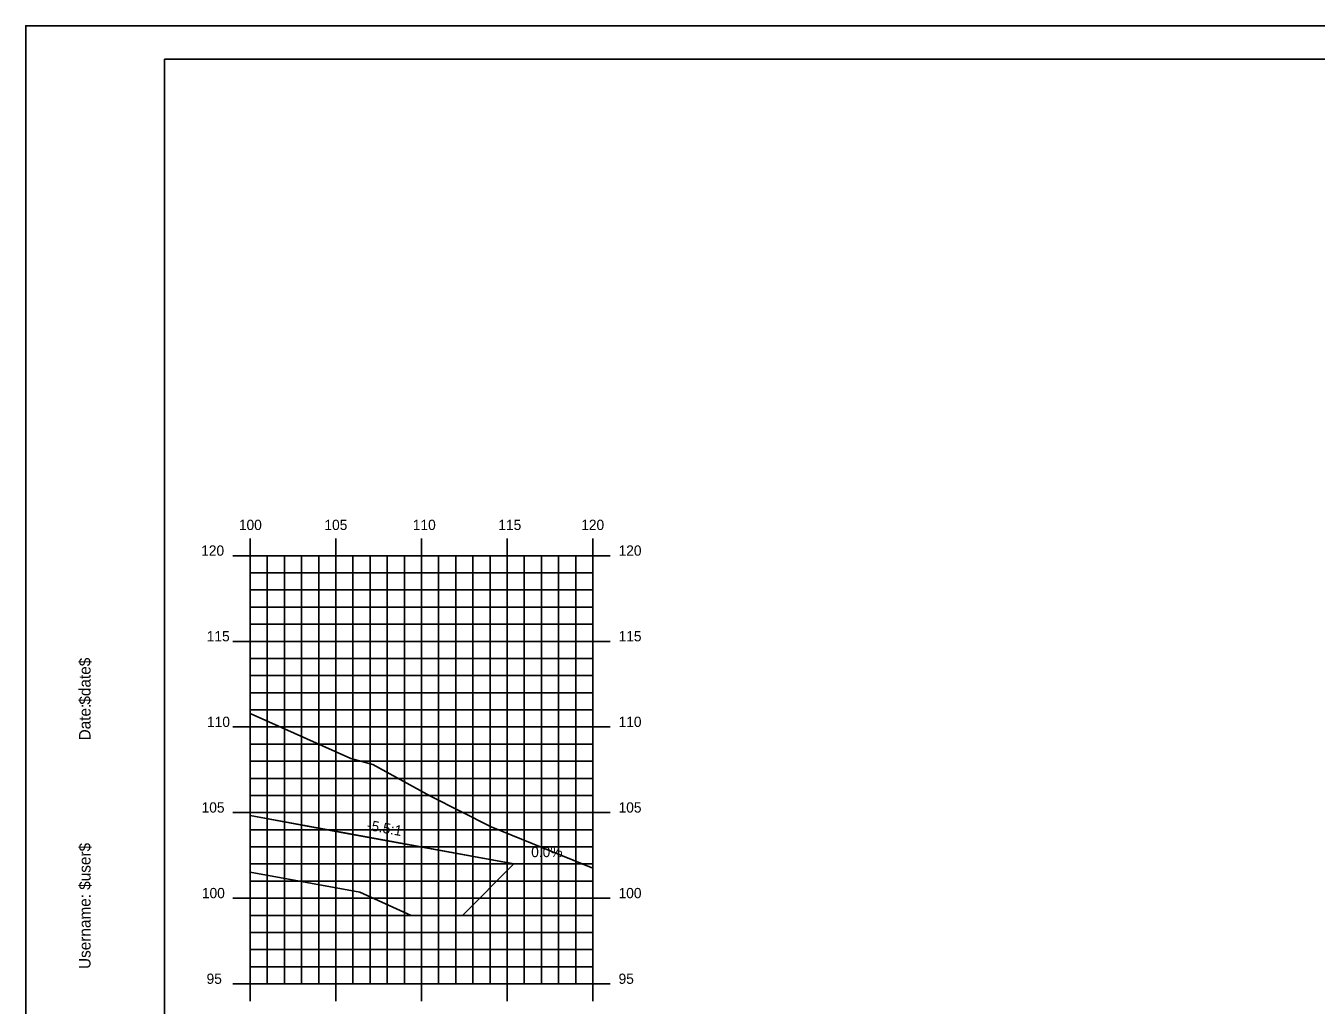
# Model space of a CAD drawing. Extents: x 850598 to 870284, y 366541 to 366651.
# Drawn here: x 858359.3 to 858434.6, y 366594 to 366651.2 of the extents above; entities that cross this region are included whole.
import ezdxf

# ---------------------------------------------------------------- set-up
doc = ezdxf.new("R2010")
doc.units = 0
for name, color, linetype in [('ANNOTATION', 7, 'Continuous'), ('BORDER', 7, 'Continuous'), ('D_Drainage_RipRap', 7, 'Continuous'), ('D_Roadway_Centerline', 7, 'Continuous'), ('D_Roadway_SlopeLines', 7, 'Continuous'), ('H_V ANNOTATION', 7, 'Continuous'), ('MAJOR', 7, 'Continuous'), ('MINOR', 7, 'Continuous'), ('PLOT BOUNDARY', 7, 'Continuous'), ('S_Roadway_Centerline', 7, 'Continuous')]:
    doc.layers.add(name, color=color, linetype=linetype)

msp = doc.modelspace()

# ---------------------------------------------------------------- linework, layer by layer
at = {"layer": 'BORDER'}
for p, q in [((858527.376, 366649.225), (858367.376, 366649.225)), ((858367.376, 366649.225), (858367.376, 366544.225))]:
    msp.add_line(p, q, dxfattribs=at)
at = {"layer": 'D_Drainage_RipRap'}
msp.add_lwpolyline([(858372.376, 366601.754), (858372.376, 366605.046), (858377.91, 366604.032), (858387.772, 366602.225), (858384.772, 366599.225), (858381.772, 366599.225), (858378.772, 366600.582)], close=True, dxfattribs=at)
at = {"layer": 'D_Roadway_Centerline'}
msp.add_lwpolyline([(858372.376, 366605.046), (858377.91, 366604.032), (858387.772, 366602.225), (858391.772, 366602.225)], dxfattribs=at)
at = {"layer": 'D_Roadway_SlopeLines'}
msp.add_lwpolyline([(858372.376, 366605.046), (858387.772, 366602.225)], dxfattribs=at)
at = {"layer": 'MAJOR'}
for p, q in [((858372.376, 366621.227), (858372.376, 366620.225)), ((858372.376, 366621.227), (858372.376, 366620.225)), ((858377.376, 366621.227), (858377.376, 366620.225)), ((858377.376, 366621.227), (858377.376, 366620.225)), ((858382.376, 366621.227), (858382.376, 366620.225)), ((858382.376, 366621.227), (858382.376, 366620.225)), ((858387.376, 366621.227), (858387.376, 366620.225)), ((858387.376, 366621.227), (858387.376, 366620.225)), ((858392.376, 366621.227), (858392.376, 366620.225)), ((858392.376, 366621.227), (858392.376, 366620.225)), ((858371.374, 366620.225), (858372.376, 366620.225)), ((858371.374, 366620.225), (858372.376, 366620.225)), ((858372.376, 366620.225), (858392.376, 366620.225)), ((858372.376, 366595.225), (858372.376, 366620.225)), ((858372.376, 366595.225), (858372.376, 366620.225)), ((858372.376, 366620.225), (858392.376, 366620.225)), ((858372.376, 366620.225), (858392.376, 366620.225)), ((858372.376, 366595.225), (858372.376, 366620.225)), ((858372.376, 366595.225), (858372.376, 366620.225)), ((858372.376, 366620.225), (858392.376, 366620.225)), ((858377.376, 366595.225), (858377.376, 366620.225)), ((858377.376, 366595.225), (858377.376, 366620.225)), ((858382.376, 366595.225), (858382.376, 366620.225)), ((858382.376, 366595.225), (858382.376, 366620.225)), ((858387.376, 366595.225), (858387.376, 366620.225)), ((858387.376, 366595.225), (858387.376, 366620.225)), ((858393.378, 366620.225), (858391.374, 366620.225)), ((858393.378, 366620.225), (858391.374, 366620.225)), ((858392.376, 366595.225), (858392.376, 366620.225)), ((858392.376, 366595.225), (858392.376, 366620.225)), ((858392.376, 366595.225), (858392.376, 366620.225)), ((858392.376, 366595.225), (858392.376, 366620.225)), ((858371.374, 366615.225), (858372.376, 366615.225)), ((858371.374, 366615.225), (858372.376, 366615.225)), ((858372.376, 366615.225), (858392.376, 366615.225)), ((858372.376, 366615.225), (858392.376, 366615.225)), ((858393.378, 366615.225), (858391.374, 366615.225)), ((858393.378, 366615.225), (858391.374, 366615.225)), ((858371.374, 366610.225), (858372.376, 366610.225)), ((858371.374, 366610.225), (858372.376, 366610.225)), ((858372.376, 366610.225), (858392.376, 366610.225)), ((858372.376, 366610.225), (858392.376, 366610.225)), ((858393.378, 366610.225), (858391.374, 366610.225)), ((858393.378, 366610.225), (858391.374, 366610.225)), ((858371.374, 366605.225), (858372.376, 366605.225)), ((858371.374, 366605.225), (858372.376, 366605.225)), ((858372.376, 366605.225), (858392.376, 366605.225)), ((858372.376, 366605.225), (858392.376, 366605.225)), ((858393.378, 366605.225), (858391.374, 366605.225)), ((858393.378, 366605.225), (858391.374, 366605.225)), ((858371.374, 366600.225), (858372.376, 366600.225)), ((858371.374, 366600.225), (858372.376, 366600.225)), ((858372.376, 366600.225), (858392.376, 366600.225)), ((858372.376, 366600.225), (858392.376, 366600.225)), ((858393.378, 366600.225), (858391.374, 366600.225)), ((858393.378, 366600.225), (858391.374, 366600.225)), ((858371.374, 366595.225), (858372.376, 366595.225)), ((858371.374, 366595.225), (858372.376, 366595.225)), ((858372.376, 366595.225), (858392.376, 366595.225)), ((858372.376, 366595.225), (858392.376, 366595.225)), ((858372.376, 366594.223), (858372.376, 366595.225)), ((858372.376, 366595.225), (858392.376, 366595.225)), ((858372.376, 366595.225), (858392.376, 366595.225)), ((858372.376, 366594.223), (858372.376, 366595.225)), ((858377.376, 366594.223), (858377.376, 366595.225)), ((858377.376, 366594.223), (858377.376, 366595.225)), ((858382.376, 366594.223), (858382.376, 366595.225)), ((858382.376, 366594.223), (858382.376, 366595.225)), ((858387.376, 366594.223), (858387.376, 366595.225)), ((858387.376, 366594.223), (858387.376, 366595.225)), ((858393.378, 366595.225), (858391.374, 366595.225)), ((858393.378, 366595.225), (858391.374, 366595.225)), ((858392.376, 366594.223), (858392.376, 366595.225)), ((858392.376, 366594.223), (858392.376, 366595.225))]:
    msp.add_line(p, q, dxfattribs=at)
at = {"layer": 'MINOR'}
for p, q in [((858373.376, 366595.225), (858373.376, 366620.225)), ((858373.376, 366595.225), (858373.376, 366620.225)), ((858374.376, 366595.225), (858374.376, 366620.225)), ((858374.376, 366595.225), (858374.376, 366620.225)), ((858375.376, 366595.225), (858375.376, 366620.225)), ((858375.376, 366595.225), (858375.376, 366620.225)), ((858376.376, 366595.225), (858376.376, 366620.225)), ((858376.376, 366595.225), (858376.376, 366620.225)), ((858378.376, 366595.225), (858378.376, 366620.225)), ((858378.376, 366595.225), (858378.376, 366620.225)), ((858379.376, 366595.225), (858379.376, 366620.225)), ((858379.376, 366595.225), (858379.376, 366620.225)), ((858380.376, 366595.225), (858380.376, 366620.225)), ((858380.376, 366595.225), (858380.376, 366620.225)), ((858381.376, 366595.225), (858381.376, 366620.225)), ((858381.376, 366595.225), (858381.376, 366620.225)), ((858383.376, 366595.225), (858383.376, 366620.225)), ((858383.376, 366595.225), (858383.376, 366620.225)), ((858384.376, 366595.225), (858384.376, 366620.225)), ((858384.376, 366595.225), (858384.376, 366620.225)), ((858385.376, 366595.225), (858385.376, 366620.225)), ((858385.376, 366595.225), (858385.376, 366620.225)), ((858386.376, 366595.225), (858386.376, 366620.225)), ((858386.376, 366595.225), (858386.376, 366620.225)), ((858388.376, 366595.225), (858388.376, 366620.225)), ((858388.376, 366595.225), (858388.376, 366620.225)), ((858389.376, 366595.225), (858389.376, 366620.225)), ((858389.376, 366595.225), (858389.376, 366620.225)), ((858390.376, 366595.225), (858390.376, 366620.225)), ((858390.376, 366595.225), (858390.376, 366620.225)), ((858391.376, 366595.225), (858391.376, 366620.225)), ((858391.376, 366595.225), (858391.376, 366620.225)), ((858372.376, 366619.225), (858392.376, 366619.225)), ((858372.376, 366619.225), (858373.378, 366619.225)), ((858372.376, 366619.225), (858392.376, 366619.225)), ((858372.376, 366619.225), (858373.378, 366619.225)), ((858392.376, 366619.225), (858391.374, 366619.225)), ((858392.376, 366619.225), (858391.374, 366619.225)), ((858372.376, 366618.225), (858392.376, 366618.225)), ((858372.376, 366618.225), (858373.378, 366618.225)), ((858372.376, 366618.225), (858392.376, 366618.225)), ((858372.376, 366618.225), (858373.378, 366618.225)), ((858392.376, 366618.225), (858391.374, 366618.225)), ((858392.376, 366618.225), (858391.374, 366618.225)), ((858372.376, 366617.225), (858392.376, 366617.225)), ((858372.376, 366617.225), (858373.378, 366617.225)), ((858372.376, 366617.225), (858392.376, 366617.225)), ((858372.376, 366617.225), (858373.378, 366617.225)), ((858392.376, 366617.225), (858391.374, 366617.225)), ((858392.376, 366617.225), (858391.374, 366617.225)), ((858372.376, 366616.225), (858392.376, 366616.225)), ((858372.376, 366616.225), (858373.378, 366616.225)), ((858372.376, 366616.225), (858392.376, 366616.225)), ((858372.376, 366616.225), (858373.378, 366616.225)), ((858392.376, 366616.225), (858391.374, 366616.225)), ((858392.376, 366616.225), (858391.374, 366616.225)), ((858372.376, 366614.225), (858392.376, 366614.225)), ((858372.376, 366614.225), (858373.378, 366614.225)), ((858372.376, 366614.225), (858392.376, 366614.225)), ((858372.376, 366614.225), (858373.378, 366614.225)), ((858392.376, 366614.225), (858391.374, 366614.225)), ((858392.376, 366614.225), (858391.374, 366614.225)), ((858372.376, 366613.225), (858392.376, 366613.225)), ((858372.376, 366613.225), (858373.378, 366613.225)), ((858372.376, 366613.225), (858392.376, 366613.225)), ((858372.376, 366613.225), (858373.378, 366613.225)), ((858392.376, 366613.225), (858391.374, 366613.225)), ((858392.376, 366613.225), (858391.374, 366613.225)), ((858372.376, 366612.225), (858392.376, 366612.225)), ((858372.376, 366612.225), (858373.378, 366612.225)), ((858372.376, 366612.225), (858392.376, 366612.225)), ((858372.376, 366612.225), (858373.378, 366612.225)), ((858392.376, 366612.225), (858391.374, 366612.225)), ((858392.376, 366612.225), (858391.374, 366612.225)), ((858372.376, 366611.225), (858392.376, 366611.225)), ((858372.376, 366611.225), (858373.378, 366611.225)), ((858372.376, 366611.225), (858392.376, 366611.225)), ((858372.376, 366611.225), (858373.378, 366611.225)), ((858392.376, 366611.225), (858391.374, 366611.225)), ((858392.376, 366611.225), (858391.374, 366611.225)), ((858372.376, 366609.225), (858392.376, 366609.225)), ((858372.376, 366609.225), (858373.378, 366609.225)), ((858372.376, 366609.225), (858392.376, 366609.225)), ((858372.376, 366609.225), (858373.378, 366609.225)), ((858392.376, 366609.225), (858391.374, 366609.225)), ((858392.376, 366609.225), (858391.374, 366609.225)), ((858372.376, 366608.225), (858392.376, 366608.225)), ((858372.376, 366608.225), (858373.378, 366608.225)), ((858372.376, 366608.225), (858392.376, 366608.225)), ((858372.376, 366608.225), (858373.378, 366608.225)), ((858392.376, 366608.225), (858391.374, 366608.225)), ((858392.376, 366608.225), (858391.374, 366608.225)), ((858372.376, 366607.225), (858392.376, 366607.225)), ((858372.376, 366607.225), (858373.378, 366607.225)), ((858372.376, 366607.225), (858392.376, 366607.225)), ((858372.376, 366607.225), (858373.378, 366607.225)), ((858392.376, 366607.225), (858391.374, 366607.225)), ((858392.376, 366607.225), (858391.374, 366607.225)), ((858372.376, 366606.225), (858392.376, 366606.225)), ((858372.376, 366606.225), (858373.378, 366606.225)), ((858372.376, 366606.225), (858392.376, 366606.225)), ((858372.376, 366606.225), (858373.378, 366606.225)), ((858392.376, 366606.225), (858391.374, 366606.225)), ((858392.376, 366606.225), (858391.374, 366606.225)), ((858372.376, 366604.225), (858392.376, 366604.225)), ((858372.376, 366604.225), (858373.378, 366604.225)), ((858372.376, 366604.225), (858392.376, 366604.225)), ((858372.376, 366604.225), (858373.378, 366604.225)), ((858392.376, 366604.225), (858391.374, 366604.225)), ((858392.376, 366604.225), (858391.374, 366604.225)), ((858372.376, 366603.225), (858392.376, 366603.225)), ((858372.376, 366603.225), (858373.378, 366603.225)), ((858372.376, 366603.225), (858392.376, 366603.225)), ((858372.376, 366603.225), (858373.378, 366603.225)), ((858392.376, 366603.225), (858391.374, 366603.225)), ((858392.376, 366603.225), (858391.374, 366603.225)), ((858372.376, 366602.225), (858392.376, 366602.225)), ((858372.376, 366602.225), (858373.378, 366602.225)), ((858372.376, 366602.225), (858392.376, 366602.225)), ((858372.376, 366602.225), (858373.378, 366602.225)), ((858392.376, 366602.225), (858391.374, 366602.225)), ((858392.376, 366602.225), (858391.374, 366602.225)), ((858372.376, 366601.225), (858392.376, 366601.225)), ((858372.376, 366601.225), (858373.378, 366601.225)), ((858372.376, 366601.225), (858392.376, 366601.225)), ((858372.376, 366601.225), (858373.378, 366601.225)), ((858392.376, 366601.225), (858391.374, 366601.225)), ((858392.376, 366601.225), (858391.374, 366601.225)), ((858372.376, 366599.225), (858392.376, 366599.225)), ((858372.376, 366599.225), (858373.378, 366599.225)), ((858372.376, 366599.225), (858392.376, 366599.225)), ((858372.376, 366599.225), (858373.378, 366599.225)), ((858392.376, 366599.225), (858391.374, 366599.225)), ((858392.376, 366599.225), (858391.374, 366599.225)), ((858372.376, 366598.225), (858392.376, 366598.225)), ((858372.376, 366598.225), (858373.378, 366598.225)), ((858372.376, 366598.225), (858392.376, 366598.225)), ((858372.376, 366598.225), (858373.378, 366598.225)), ((858392.376, 366598.225), (858391.374, 366598.225)), ((858392.376, 366598.225), (858391.374, 366598.225)), ((858372.376, 366597.225), (858392.376, 366597.225)), ((858372.376, 366597.225), (858373.378, 366597.225)), ((858372.376, 366597.225), (858392.376, 366597.225)), ((858372.376, 366597.225), (858373.378, 366597.225)), ((858392.376, 366597.225), (858391.374, 366597.225)), ((858392.376, 366597.225), (858391.374, 366597.225)), ((858372.376, 366596.225), (858392.376, 366596.225)), ((858372.376, 366596.225), (858373.378, 366596.225)), ((858372.376, 366596.225), (858392.376, 366596.225)), ((858372.376, 366596.225), (858373.378, 366596.225)), ((858392.376, 366596.225), (858391.374, 366596.225)), ((858392.376, 366596.225), (858391.374, 366596.225))]:
    msp.add_line(p, q, dxfattribs=at)
at = {"layer": 'PLOT BOUNDARY'}
msp.add_lwpolyline([(858359.283, 366541.166), (858529.283, 366541.166), (858529.283, 366651.166), (858359.283, 366651.166)], close=True, dxfattribs=at)
at = {"layer": 'S_Roadway_Centerline'}
msp.add_lwpolyline([(858372.376, 366611.005), (858378.249, 366608.385), (858379.526, 366608.034), (858382.904, 366606.191), (858386.438, 366604.397), (858392.376, 366601.98)], dxfattribs=at)

# ---------------------------------------------------------------- texts
at = {"layer": 'ANNOTATION'}
msp.add_text('-5.5:1', height=0.6, rotation=349.6185, dxfattribs=at).set_placement((858379.158, 366604.22))
msp.add_text('0.0%', height=0.6, dxfattribs=at).set_placement((858388.777, 366602.625))
at = {"layer": 'BORDER'}
for s, p in [('$date$', (858363.061, 366611.53)), ('Date:', (858363.061, 366609.442)), ('$user$', (858363.061, 366600.717)), ('Username:', (858363.061, 366596.093))]:
    msp.add_text(s, height=0.6696, rotation=90, dxfattribs=at).set_placement(p)
at = {"layer": 'H_V ANNOTATION'}
for s, p in [('100', (858371.718, 366621.725)), ('105', (858376.71, 366621.725)), ('110', (858381.868, 366621.725)), ('115', (858386.86, 366621.725)), ('120', (858391.696, 366621.725)), ('120', (858369.517, 366620.225)), ('120', (858393.876, 366620.225)), ('115', (858369.843, 366615.225)), ('115', (858393.876, 366615.225)), ('110', (858369.859, 366610.225)), ('110', (858393.876, 366610.225)), ('105', (858369.543, 366605.225)), ('105', (858393.876, 366605.225)), ('100', (858369.559, 366600.225)), ('100', (858393.876, 366600.225)), ('95', (858369.832, 366595.225)), ('95', (858393.876, 366595.225))]:
    msp.add_text(s, height=0.6, dxfattribs=at).set_placement(p)

doc.saveas('drawing.dxf')
